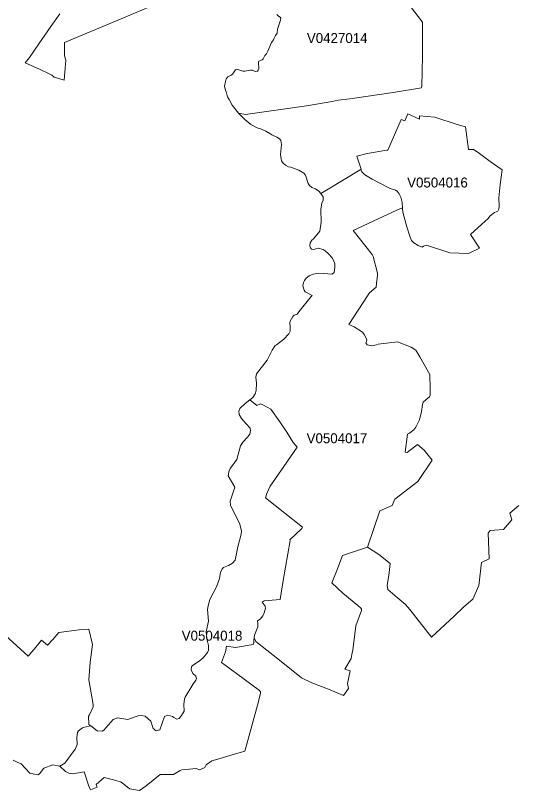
# Model space of a CAD drawing. Extents: x 369010 to 735936, y 6377141 to 6616555.
# Drawn here: x 515650 to 520696, y 6519742 to 6527534 of the extents above; entities that cross this region are included whole.
import ezdxf
from ezdxf.enums import TextEntityAlignment as Align

# ---------------------------------------------------------------- set-up
doc = ezdxf.new("R2010")
doc.units = 0
doc.header["$LTSCALE"] = 40
doc.layers.add('3', color=7, linetype='Continuous', lineweight=13)
doc.layers.add('4', color=7, linetype='Continuous')

msp = doc.modelspace()

# ---------------------------------------------------------------- linework, layer by layer
at = {"layer": '3'}
for points in [[(518277.27, 6527542.75), (518294.98, 6527525.86), (518310.37, 6527515.6), (518316.16, 6527506.33), (518313.68, 6527488.63), (518284.22, 6527395.94), (518281.57, 6527355.23), (518263.86, 6527331.56), (518248.64, 6527304.42), (518243.51, 6527289.19), (518223.31, 6527261.55), (518187.73, 6527176.82), (518172.5, 6527149.67), (518157.28, 6527130.97), (518141.06, 6527097.04), (518129.31, 6527086.95), (518095.38, 6527075.03), (518091.74, 6527063.11), (518096.87, 6526996.09), (518090.91, 6526983.34), (518083.3, 6526974.9), (518067.24, 6526972.25), (518052.02, 6526974.07), (518030.83, 6526985), (518012.96, 6526983.34), (517956.19, 6526973.25), (517936.83, 6526975.73), (517873.27, 6526993.6), (517862.35, 6526989.13), (517842.82, 6526956.86), (517832.72, 6526944.94), (517819.15, 6526934.85), (517783.57, 6526916.15), (517767.52, 6526896.78), (517760.73, 6526871.3), (517751.46, 6526822.14), (517757.59, 6526794.5), (517769.5, 6526757.1), (517779.6, 6526717.38), (517797.47, 6526688.41), (517829.25, 6526633.3), (517890.49, 6526552.87), (517961.98, 6526537.47), (518575.01, 6526626.85), (518834.52, 6526669.88), (518894.1, 6526682.46), (519009.46, 6526694.87), (519446.89, 6526760.57), (519729.9, 6526805.76), (519734.2, 6526820.65), (519741.32, 6527126.83), (519741.32, 6527468.43), (519345.76, 6527986.63)], [(519345.76, 6527986.63), (519741.32, 6527468.43), (519741.32, 6527126.83), (519734.2, 6526820.65), (519729.9, 6526805.76), (519446.89, 6526760.57), (519009.46, 6526694.87), (518894.1, 6526682.46), (518834.52, 6526669.88), (518575.01, 6526626.85), (517961.98, 6526537.47), (517890.49, 6526552.87), (517954.37, 6526487.33), (518016.1, 6526438.17), (518078.33, 6526403.91)], [(517117.75, 6527671.34), (516670.56, 6527483.66), (516144.09, 6527261.72), (516143.26, 6527129.48), (516155.18, 6527083.64), (516139.62, 6526884.54), (516037.17, 6526914.99), (516015.16, 6526934.52), (515987.36, 6526946.43), (515891.86, 6526995.42), (515747.87, 6527058.15), (515791.89, 6527110.61), (515885.24, 6527248.98), (516005.56, 6527422.09), (516094.27, 6527549.7)], [(516144.09, 6527261.72), (516670.56, 6527483.66), (517117.75, 6527671.34)], [(516094.27, 6527549.7), (516005.56, 6527422.09), (515885.24, 6527248.98), (515791.89, 6527110.61), (515747.87, 6527058.15), (515891.86, 6526995.42), (515987.36, 6526946.43), (516015.16, 6526934.52), (516037.17, 6526914.99), (516139.62, 6526884.54), (516155.18, 6527083.64), (516143.26, 6527129.48), (516144.09, 6527261.72)], [(517779.6, 6526717.38), (517769.5, 6526757.1), (517757.59, 6526794.5), (517751.46, 6526822.14), (517760.73, 6526871.3), (517767.52, 6526896.78), (517783.57, 6526916.15), (517819.15, 6526934.85), (517832.72, 6526944.94), (517842.82, 6526956.86), (517862.35, 6526989.13), (517873.27, 6526993.6), (517936.83, 6526975.73), (517956.19, 6526973.25), (518012.96, 6526983.34), (518030.83, 6526985), (518052.02, 6526974.07), (518067.24, 6526972.25), (518083.3, 6526974.9), (518090.91, 6526983.34), (518096.87, 6526996.09), (518091.74, 6527063.11), (518095.38, 6527075.03), (518129.31, 6527086.95), (518141.06, 6527097.04), (518157.28, 6527130.97), (518172.5, 6527149.67), (518187.73, 6527176.82), (518223.31, 6527261.55), (518243.51, 6527289.19), (518248.64, 6527304.42), (518263.86, 6527331.56), (518281.57, 6527355.23), (518284.22, 6527395.94), (518313.68, 6527488.63), (518316.16, 6527506.33), (518310.37, 6527515.6), (518294.98, 6527525.86), (518277.27, 6527542.75)], [(517912.99, 6523207.04), (517935.83, 6523245.27), (517983.66, 6523295.42), (518004.85, 6523325.04), (518011.14, 6523361.95), (518007.83, 6523384.13), (517972.08, 6523425.83), (517923.42, 6523481.28), (517898.6, 6523520.67), (517894.95, 6523557.24), (517904.72, 6523582.4), (517959, 6523632.88), (518006.01, 6523670.45), (518036.13, 6523694.45), (518058.14, 6523729.04), (518069.56, 6523763.79), (518071.88, 6523835.79), (518064.76, 6523898.84), (518072.54, 6523930.29), (518179.79, 6524069.81), (518229.44, 6524169.77), (518260.55, 6524214.46), (518273.3, 6524223.23), (518348.93, 6524281.32), (518396.6, 6524333.62), (518411.82, 6524360.6), (518409.51, 6524407.44), (518407.19, 6524445.34), (518411, 6524461.39), (518436.32, 6524507.73), (518451.71, 6524520.81), (518479.85, 6524532.39), (518497.72, 6524555.89), (518623.17, 6524707.17), (518632.44, 6524719.91), (518576, 6524747.38), (518562.6, 6524756.15), (518551.67, 6524770.72), (518538.1, 6524817.23), (518543.4, 6524849.17), (518555.15, 6524868.86), (518571.7, 6524894.02), (518601.99, 6524916.36), (518643.69, 6524932.25), (518699.63, 6524942.84), (518832.04, 6524931.59), (518851.57, 6524950.29), (518860.67, 6525000.6), (518858.52, 6525038.67), (518847.43, 6525072.93), (518831.87, 6525099.08), (518795.96, 6525138.97), (518762.53, 6525168.76), (518743.99, 6525180.34), (518694.01, 6525193.75), (518643.86, 6525180.84), (518625.82, 6525183.32), (518613.74, 6525198.55), (518608.11, 6525218.24), (518611.42, 6525249.85), (518627.31, 6525275.01), (518646.18, 6525288.25), (518710.06, 6525365.71), (518722.47, 6525455.41), (518720.49, 6525582.02), (518729.09, 6525651.37), (518741.18, 6525673.87), (518741.01, 6525709.46), (518718.5, 6525745.87), (518697.98, 6525768.71), (518665.54, 6525791.05), (518628.63, 6525803.79), (518604.47, 6525823.99), (518591.56, 6525844.67), (518564.09, 6525928.75), (518547.87, 6525947.12), (518496.56, 6525979.56), (518418.28, 6526009.35), (518395.77, 6526012.16), (518365.48, 6526030.54), (518340.49, 6526050.89), (518323.94, 6526073.9), (518319.47, 6526092.76), (518315.17, 6526135.3), (518324.77, 6526236.75), (518319.97, 6526257.77), (518315.67, 6526276.97), (518302.92, 6526293.02), (518275.94, 6526311.4), (518227.29, 6526333.08), (518207.92, 6526348.47), (518165.22, 6526372.14), (518114.41, 6526393.82), (518078.33, 6526403.91), (518016.1, 6526438.17), (517954.37, 6526487.33), (517890.49, 6526552.87), (517829.25, 6526633.3), (517797.47, 6526688.41), (517779.6, 6526717.38)], [(518078.33, 6526403.91), (518114.41, 6526393.82), (518165.22, 6526372.14), (518207.92, 6526348.47), (518227.29, 6526333.08), (518275.94, 6526311.4), (518302.92, 6526293.02), (518315.67, 6526276.97), (518319.97, 6526257.77), (518324.77, 6526236.75), (518315.17, 6526135.3), (518319.47, 6526092.76), (518323.94, 6526073.9), (518340.49, 6526050.89), (518365.48, 6526030.54), (518395.77, 6526012.16), (518418.28, 6526009.35), (518496.56, 6525979.56), (518547.87, 6525947.12), (518564.09, 6525928.75), (518591.56, 6525844.67), (518604.47, 6525823.99), (518628.63, 6525803.79), (518665.54, 6525791.05), (518697.98, 6525768.71), (518718.5, 6525745.87), (518793.97, 6525788.4), (519115.88, 6525981.55), (519122.17, 6525986.84), (519126.14, 6525989.99), (519080.29, 6526119.08), (519185.39, 6526146.22), (519382.17, 6526180.15), (519393.59, 6526179.49), (519527.49, 6526488.32), (519564.72, 6526474.75), (519595.34, 6526545.91), (519710.53, 6526491.63), (519712.35, 6526525.56), (519866.6, 6526510.33), (520088.71, 6526439), (520172.45, 6526415.17), (520204.73, 6526185.94), (520252.23, 6526187.76), (520301.38, 6526155.49), (520421.7, 6526067.28), (520540.2, 6525983.04), (520521.5, 6525835.41), (520509.59, 6525700.35), (520512.9, 6525617.11), (520509.59, 6525586.65), (520497.67, 6525566.3), (520465.4, 6525554.38), (520419.72, 6525518.8), (520399.36, 6525489.83), (520336.63, 6525435.55), (520224.59, 6525332.11), (520314.62, 6525193.75), (520204.4, 6525141.12), (520016.22, 6525146.25), (519781.04, 6525225.85), (519752.24, 6525214.1), (519738.67, 6525205.5), (519696.3, 6525222.54), (519653.93, 6525248.03), (519630.1, 6525270.04), (519613.22, 6525314.23), (519582.6, 6525409.23), (519544.04, 6525558.19), (519538.91, 6525593.77), (519525.67, 6525595.76), (519296.77, 6525490.66), (519044.05, 6525371.83), (519234.21, 6525131.52), (519244.47, 6525109.34), (519288.5, 6524944.83), (519290.15, 6524924.47), (519278.4, 6524837.91), (519274.76, 6524802.99), (519208.72, 6524745.4), (519188.37, 6524716.43), (519000.19, 6524426.31), (519052.65, 6524402.14), (519137.39, 6524351.33), (519155.93, 6524325.84), (519181.42, 6524274.87), (519179.76, 6524256.17), (519172.98, 6524244.42), (519186.55, 6524222.24), (519232.39, 6524213.8), (519278.07, 6524224.06), (519295.12, 6524229.02), (519488.43, 6524254.51), (519625.63, 6524198.57), (519674.95, 6524167.95), (519715.5, 6524101.75), (519813.97, 6523925.32), (519818.61, 6523778.19), (519816.95, 6523717.12), (519810.17, 6523698.42)], [(519122.17, 6525986.84), (519115.88, 6525981.55), (518793.97, 6525788.4), (518718.5, 6525745.87), (518741.01, 6525709.46), (518741.18, 6525673.87), (518729.09, 6525651.37), (518720.49, 6525582.02), (518722.47, 6525455.41), (518710.06, 6525365.71), (518646.18, 6525288.25), (518627.31, 6525275.01), (518611.42, 6525249.85), (518608.11, 6525218.24), (518613.74, 6525198.55), (518625.82, 6525183.32), (518643.86, 6525180.84), (518694.01, 6525193.75), (518743.99, 6525180.34), (518762.53, 6525168.76), (518795.96, 6525138.97), (518831.87, 6525099.08), (518847.43, 6525072.93), (518858.52, 6525038.67), (518860.67, 6525000.6), (518851.57, 6524950.29), (518832.04, 6524931.59), (518699.63, 6524942.84), (518643.69, 6524932.25), (518601.99, 6524916.36), (518571.7, 6524894.02), (518555.15, 6524868.86), (518543.4, 6524849.17), (518538.1, 6524817.23), (518551.67, 6524770.72), (518562.6, 6524756.15), (518576, 6524747.38), (518632.44, 6524719.91), (518623.17, 6524707.17), (518497.72, 6524555.89), (518479.85, 6524532.39), (518451.71, 6524520.81), (518436.32, 6524507.73), (518411, 6524461.39), (518407.19, 6524445.34), (518409.51, 6524407.44), (518411.82, 6524360.6), (518396.6, 6524333.62), (518348.93, 6524281.32), (518273.3, 6524223.23), (518260.55, 6524214.46), (518229.44, 6524169.77), (518179.79, 6524069.81), (518072.54, 6523930.29), (518064.76, 6523898.84), (518071.88, 6523835.79), (518069.56, 6523763.79), (518058.14, 6523729.04), (518036.13, 6523694.45), (518006.01, 6523670.45), (518075.52, 6523614.18), (518111.1, 6523631.06), (518141.56, 6523615.83), (518217.85, 6523575.12), (518307.56, 6523448.67), (518377.07, 6523343.41), (518441.45, 6523239.97), (518482.16, 6523194.13), (518348.27, 6522998.17), (518210.9, 6522803.04), (518175.32, 6522726.58), (518161.75, 6522684.21), (518536.45, 6522389.94), (518529.66, 6522376.37), (518407.52, 6522262.67), (518411, 6522255.89), (518339.83, 6521852.39), (518311.03, 6521662.39), (518150, 6521647.16), (518127.98, 6521635.25), (518160.09, 6521594.53), (518161.91, 6521575.83), (518150, 6521527.34), (518136.42, 6521496.72), (518109.28, 6521464.61), (518082.14, 6521447.56), (518085.61, 6521416.95), (518087.27, 6521386.49), (518053.34, 6521303.24), (518048.38, 6521276.27), (518065.42, 6521238.86), (518287.53, 6521064.09), (518524.2, 6520873.1), (518627.64, 6520825.6), (518797.28, 6520759.4), (518946.4, 6520696.51), (518997.05, 6520768.83), (518986.95, 6520816.33), (519014.09, 6520945.26), (518959.81, 6520962.31)], [(518959.81, 6520962.31), (519024.19, 6521067.4), (519030.97, 6521108.12), (519041.23, 6521153.96), (519070.2, 6521397.58), (519127.79, 6521550.34), (519129.61, 6521565.57), (519122.33, 6521574.01), (519091.88, 6521601.32), (518939.28, 6521726.77), (518830.71, 6521828.72), (518879.7, 6521953.84), (518935.64, 6522104.95), (519188.04, 6522189.19), (519313.16, 6522553.13), (519435.3, 6522607.42), (519464.1, 6522670.31), (519692.99, 6522848.39), (519838.96, 6523062.88), (519757.7, 6523164.67), (519689.84, 6523218.95), (519586.4, 6523139.18), (519567.7, 6523144.31), (519591.54, 6523324.21), (519610.07, 6523334.31), (519652.44, 6523368.24), (519674.62, 6523395.55), (519711.86, 6523468.37), (519721.95, 6523511.9), (519732.21, 6523547.48), (519740.65, 6523623.78), (519749.1, 6523647.61), (519776.24, 6523671.28), (519810.17, 6523698.42), (519816.95, 6523717.12), (519818.61, 6523778.19), (519813.97, 6523925.32), (519715.5, 6524101.75), (519674.95, 6524167.95), (519625.63, 6524198.57), (519488.43, 6524254.51), (519295.12, 6524229.02), (519278.07, 6524224.06), (519232.39, 6524213.8), (519186.55, 6524222.24), (519172.98, 6524244.42), (519179.76, 6524256.17), (519181.42, 6524274.87), (519155.93, 6524325.84), (519137.39, 6524351.33), (519052.65, 6524402.14), (519000.19, 6524426.31), (519188.37, 6524716.43), (519208.72, 6524745.4), (519274.76, 6524802.99), (519278.4, 6524837.91), (519290.15, 6524924.47), (519288.5, 6524944.83), (519244.47, 6525109.34), (519234.21, 6525131.52), (519044.05, 6525371.83), (519296.77, 6525490.66), (519525.67, 6525595.76), (519538.91, 6525593.77), (519537.25, 6525653.19), (519522.02, 6525705.82), (519505.14, 6525741.4), (519486.44, 6525768.54), (519471.21, 6525778.8), (519435.63, 6525787.24), (519408.49, 6525797.51), (519305.38, 6525851.13), (519234.21, 6525886.71), (519169.67, 6525929.08), (519149.31, 6525944.47), (519132.43, 6525963.01), (519122.17, 6525986.84)], [(519810.17, 6523698.42), (519776.24, 6523671.28), (519749.1, 6523647.61), (519740.65, 6523623.78), (519732.21, 6523547.48), (519721.95, 6523511.9), (519711.86, 6523468.37), (519674.62, 6523395.55), (519652.44, 6523368.24), (519610.07, 6523334.31), (519591.54, 6523324.21), (519567.7, 6523144.31), (519586.4, 6523139.18), (519689.84, 6523218.95), (519757.7, 6523164.67), (519838.96, 6523062.88), (519692.99, 6522848.39), (519464.1, 6522670.31), (519435.3, 6522607.42), (519313.16, 6522553.13), (519188.04, 6522189.19), (519303.23, 6522114.38), (519416.93, 6522023.68), (519403.36, 6521903.2), (519384.66, 6521804.72), (519391.44, 6521762.35), (519486.44, 6521680.76), (519569.52, 6521611.25), (519615.2, 6521560.27), (519833.01, 6521282.23), (520058.59, 6521494.4), (520158.22, 6521586.92), (520246.27, 6521665.04), (520305.69, 6521802.57), (520332.83, 6522034.94), (520412.1, 6522070.02), (520402.01, 6522329.54), (520420.71, 6522355.02), (520556.26, 6522366.94), (520639.18, 6522464.59), (520618.82, 6522530.79), (520708.69, 6522608.91)], [(518006.01, 6523670.45), (517959, 6523632.88), (517904.72, 6523582.4), (517894.95, 6523557.24), (517898.6, 6523520.67), (517923.42, 6523481.28), (517972.08, 6523425.83), (518007.83, 6523384.13), (518011.14, 6523361.95), (518004.85, 6523325.04), (517983.66, 6523295.42), (517935.83, 6523245.27), (517912.99, 6523207.04), (517876.42, 6523070.99), (517812.2, 6522981.62), (517798.96, 6522960.27), (517788.7, 6522905.65), (517853.25, 6522790.3), (517806.41, 6522650.12), (517811.04, 6522611.55), (517906.37, 6522418.91), (517921.93, 6522348.57), (517919.12, 6522317.62), (517885.02, 6522192.66), (517859.7, 6522058.77), (517830.74, 6522027.49), (517790.52, 6522004.82), (517741.2, 6521985.12), (517727.13, 6521969.07), (517711.41, 6521933.48), (517701.15, 6521874.56), (517671.19, 6521790.16), (517603.34, 6521661.4), (517587.94, 6521599.99), (517581.49, 6521562.92), (517588.77, 6521443.1), (517566.43, 6521336.01), (517572.88, 6521267.16), (517589.27, 6521199.31), (517590.92, 6521153.96), (517581.49, 6521129.8), (517537.3, 6521075.84), (517495.59, 6521041.91), (517427.74, 6520999.88), (517419.13, 6520984.98), (517415.65, 6520955.52), (517431.71, 6520918.28), (517463.32, 6520891.64), (517470.93, 6520866.65), (517463.32, 6520852.25), (517431.38, 6520809.05), (517355.25, 6520678.63), (517347.47, 6520662.25), (517341.84, 6520607.63), (517345.81, 6520538.29), (517317.84, 6520495.59), (517293.84, 6520467.12), (517270.34, 6520460.5), (517241.38, 6520474.24), (517229.46, 6520486.48), (517182.62, 6520500.55), (517147.87, 6520485.32), (517100.7, 6520352.26), (517062.97, 6520340.34), (517034.17, 6520364.67), (517010.34, 6520437.16), (516951.91, 6520490.29), (516916.83, 6520494.43), (516883.39, 6520492.77), (516844, 6520479.53), (516778.96, 6520456.53), (516674.2, 6520473.24), (516630.34, 6520454.71), (516539.64, 6520349.78), (516520.94, 6520338.69), (516470.96, 6520342.99), (516408.07, 6520391.32), (516342.2, 6520379.57), (516324.82, 6520372.95), (516282.95, 6520341.34), (516273.01, 6520325.94), (516266.06, 6520274.47), (516270.7, 6520205.62), (516251.17, 6520157.46), (516145.74, 6520017.11), (516096.26, 6519987.49), (516153.02, 6519931.71), (516186.95, 6519916.32), (516227.5, 6519909.54), (516340.54, 6519929.89), (516386.39, 6519783.92), (516403.43, 6519748.33), (516469.47, 6519775.48), (516461.03, 6519800.96), (516540.63, 6519872.13), (516633.65, 6519848.63), (516706.47, 6519828.27), (516723.52, 6519819.67), (516775.98, 6519773.82), (516799.81, 6519756.94)], [(516799.81, 6519756.94), (516896.47, 6519741.71), (516962.5, 6519789.21), (517105, 6519901.09), (517239.89, 6519904.24), (517306.09, 6519943.3), (517322.97, 6519950.08), (517397.61, 6519955.21), (517465.47, 6519962), (517490.79, 6519951.74), (517504.36, 6519950.08), (517551.86, 6519973.92), (517566.76, 6520000.56), (517624.36, 6520039.62), (517707.44, 6520063.45), (517829.58, 6520100.69), (517956.69, 6520138.1), (517978.86, 6520222.34), (518082.3, 6520598.36), (518112.76, 6520717.03), (518111.1, 6520734.08), (518102.66, 6520745.99), (517794, 6520976.71), (517721.17, 6521029.34), (517760.07, 6521136.25), (517771.82, 6521191.36), (517860.03, 6521181.1), (518038.12, 6521209.9), (518044.9, 6521225.29), (518044.9, 6521257.57), (518048.38, 6521276.27), (518053.34, 6521303.24), (518087.27, 6521386.49), (518085.61, 6521416.95), (518082.14, 6521447.56), (518109.28, 6521464.61), (518136.42, 6521496.72), (518150, 6521527.34), (518161.91, 6521575.83), (518160.09, 6521594.53), (518127.98, 6521635.25), (518150, 6521647.16), (518311.03, 6521662.39), (518339.83, 6521852.39), (518411, 6522255.89), (518407.52, 6522262.67), (518529.66, 6522376.37), (518536.45, 6522389.94), (518161.75, 6522684.21), (518175.32, 6522726.58), (518210.9, 6522803.04), (518348.27, 6522998.17), (518482.16, 6523194.13), (518441.45, 6523239.97), (518377.07, 6523343.41), (518307.56, 6523448.67), (518217.85, 6523575.12), (518141.56, 6523615.83), (518111.1, 6523631.06), (518075.52, 6523614.18), (518006.01, 6523670.45)], [(515550.92, 6521299.11), (515777.33, 6521093.88), (515870.34, 6521203.94), (515912.71, 6521254.09), (515971.47, 6521202.95), (516025.59, 6521258.89), (516084.34, 6521330.72), (516289.4, 6521357.36), (516387.21, 6521365.47), (516422.8, 6521209.57), (516400.45, 6521030.66), (516386.88, 6520855.06), (516431.73, 6520606.97), (516430.08, 6520582.31), (516394.49, 6520503.53), (516385.23, 6520489.13), (516388.04, 6520404.39), (516408.07, 6520391.32), (516470.96, 6520342.99), (516520.94, 6520338.69), (516539.64, 6520349.78), (516630.34, 6520454.71), (516674.2, 6520473.24), (516778.96, 6520456.53), (516844, 6520479.53), (516883.39, 6520492.77), (516916.83, 6520494.43), (516951.91, 6520490.29), (517010.34, 6520437.16), (517034.17, 6520364.67), (517062.97, 6520340.34), (517100.7, 6520352.26), (517147.87, 6520485.32), (517182.62, 6520500.55), (517229.46, 6520486.48), (517241.38, 6520474.24), (517270.34, 6520460.5), (517293.84, 6520467.12), (517317.84, 6520495.59), (517345.81, 6520538.29), (517341.84, 6520607.63), (517347.47, 6520662.25), (517355.25, 6520678.63), (517431.38, 6520809.05), (517463.32, 6520852.25), (517470.93, 6520866.65), (517463.32, 6520891.64), (517431.71, 6520918.28), (517415.65, 6520955.52), (517419.13, 6520984.98), (517427.74, 6520999.88), (517495.59, 6521041.91), (517537.3, 6521075.84), (517581.49, 6521129.8), (517590.92, 6521153.96), (517589.27, 6521199.31), (517572.88, 6521267.16), (517566.43, 6521336.01), (517588.77, 6521443.1), (517581.49, 6521562.92), (517587.94, 6521599.99), (517603.34, 6521661.4), (517671.19, 6521790.16), (517701.15, 6521874.56), (517711.41, 6521933.48), (517727.13, 6521969.07), (517741.2, 6521985.12), (517790.52, 6522004.82), (517830.74, 6522027.49), (517859.7, 6522058.77), (517885.02, 6522192.66), (517919.12, 6522317.62), (517921.93, 6522348.57), (517906.37, 6522418.91), (517811.04, 6522611.55), (517806.41, 6522650.12), (517853.25, 6522790.3), (517788.7, 6522905.65), (517798.96, 6522960.27), (517812.2, 6522981.62), (517876.42, 6523070.99), (517912.99, 6523207.04)], [(520708.69, 6522608.91), (520618.82, 6522530.79), (520639.18, 6522464.59), (520556.26, 6522366.94), (520420.71, 6522355.02), (520402.01, 6522329.54), (520412.1, 6522070.02), (520332.83, 6522034.94), (520305.69, 6521802.57), (520246.27, 6521665.04), (520158.22, 6521586.92), (520058.59, 6521494.4), (519833.01, 6521282.23), (519615.2, 6521560.27), (519569.52, 6521611.25), (519486.44, 6521680.76), (519391.44, 6521762.35), (519384.66, 6521804.72), (519403.36, 6521903.2), (519416.93, 6522023.68), (519303.23, 6522114.38), (519188.04, 6522189.19), (518935.64, 6522104.95), (518879.7, 6521953.84), (518830.71, 6521828.72), (518939.28, 6521726.77), (519091.88, 6521601.32), (519122.33, 6521574.01), (519129.61, 6521565.57), (519127.79, 6521550.34), (519070.2, 6521397.58), (519041.23, 6521153.96), (519030.97, 6521108.12), (519024.19, 6521067.4), (518959.81, 6520962.31), (519014.09, 6520945.26), (518986.95, 6520816.33), (518997.05, 6520768.83), (518946.4, 6520696.51), (518797.28, 6520759.4), (518627.64, 6520825.6), (518524.2, 6520873.1), (518287.53, 6521064.09), (518065.42, 6521238.86), (518048.38, 6521276.27), (518044.9, 6521257.57), (518044.9, 6521225.29), (518038.12, 6521209.9), (517860.03, 6521181.1), (517771.82, 6521191.36), (517760.07, 6521136.25), (517721.17, 6521029.34), (517794, 6520976.71), (518102.66, 6520745.99), (518111.1, 6520734.08), (518112.76, 6520717.03), (518082.3, 6520598.36), (517978.86, 6520222.34), (517956.69, 6520138.1), (517829.58, 6520100.69), (517707.44, 6520063.45), (517624.36, 6520039.62), (517566.76, 6520000.56), (517551.86, 6519973.92), (517504.36, 6519950.08), (517490.79, 6519951.74), (517465.47, 6519962), (517397.61, 6519955.21), (517322.97, 6519950.08), (517306.09, 6519943.3), (517239.89, 6519904.24), (517105, 6519901.09), (516962.5, 6519789.21), (516896.47, 6519741.71), (516799.81, 6519756.94), (516775.98, 6519773.82), (516723.52, 6519819.67), (516706.47, 6519828.27), (516633.65, 6519848.63), (516540.63, 6519872.13)], [(515627.71, 6520045.75), (515668.43, 6520027.87), (515707.49, 6520008.51), (515792.56, 6519916.49), (515874.98, 6519898.78), (515892.52, 6519909.2), (515936.21, 6519965.14), (516026.91, 6519998.91), (516096.26, 6519987.49), (516145.74, 6520017.11), (516251.17, 6520157.46), (516270.7, 6520205.62), (516266.06, 6520274.47), (516273.01, 6520325.94), (516282.95, 6520341.34), (516324.82, 6520372.95), (516342.2, 6520379.57), (516408.07, 6520391.32), (516388.04, 6520404.39), (516385.23, 6520489.13), (516394.49, 6520503.53), (516430.08, 6520582.31), (516431.73, 6520606.97), (516386.88, 6520855.06), (516400.45, 6521030.66), (516422.8, 6521209.57), (516387.21, 6521365.47), (516289.4, 6521357.36), (516084.34, 6521330.72), (516025.59, 6521258.89), (515971.47, 6521202.95), (515912.71, 6521254.09), (515870.34, 6521203.94), (515777.33, 6521093.88), (515550.92, 6521299.11)], [(516540.63, 6519872.13), (516461.03, 6519800.96), (516469.47, 6519775.48), (516403.43, 6519748.33), (516386.39, 6519783.92), (516340.54, 6519929.89), (516227.5, 6519909.54), (516186.95, 6519916.32), (516153.02, 6519931.71), (516096.26, 6519987.49), (516026.91, 6519998.91), (515936.21, 6519965.14), (515892.52, 6519909.2), (515874.98, 6519898.78), (515792.56, 6519916.49), (515707.49, 6520008.51), (515668.43, 6520027.87), (515627.71, 6520045.75)]]:
    msp.add_lwpolyline(points, dxfattribs=at)
msp.add_lwpolyline([(519122.17, 6525986.84), (519132.43, 6525963.01), (519149.31, 6525944.47), (519169.67, 6525929.08), (519234.21, 6525886.71), (519305.38, 6525851.13), (519408.49, 6525797.51), (519435.63, 6525787.24), (519471.21, 6525778.8), (519486.44, 6525768.54), (519505.14, 6525741.4), (519522.02, 6525705.82), (519537.25, 6525653.19), (519538.91, 6525593.77), (519544.04, 6525558.19), (519582.6, 6525409.23), (519613.22, 6525314.23), (519630.1, 6525270.04), (519653.93, 6525248.03), (519696.3, 6525222.54), (519738.67, 6525205.5), (519752.24, 6525214.1), (519781.04, 6525225.85), (520016.22, 6525146.25), (520204.4, 6525141.12), (520314.62, 6525193.75), (520224.59, 6525332.11), (520336.63, 6525435.55), (520399.36, 6525489.83), (520419.72, 6525518.8), (520465.4, 6525554.38), (520497.67, 6525566.3), (520509.59, 6525586.65), (520512.9, 6525617.11), (520509.59, 6525700.35), (520521.5, 6525835.41), (520540.2, 6525983.04), (520421.7, 6526067.28), (520301.38, 6526155.49), (520252.23, 6526187.76), (520204.73, 6526185.94), (520172.45, 6526415.17), (520088.71, 6526439), (519866.6, 6526510.33), (519712.35, 6526525.56), (519710.53, 6526491.63), (519595.34, 6526545.91), (519564.72, 6526474.75), (519527.49, 6526488.32), (519393.59, 6526179.49), (519382.17, 6526180.15), (519185.39, 6526146.22), (519080.29, 6526119.08), (519126.14, 6525989.99)], close=True, dxfattribs=at)

# ---------------------------------------------------------------- texts
at = {"layer": '4'}
for s, p in [('V0427014', (518883.81, 6527257.25)), ('V0504016', (519891.79, 6525804.61)), ('V0504017', (518881.2, 6523233.45)), ('V0504018', (517625.84, 6521248.02))]:
    msp.add_text(s, height=100, dxfattribs=at).set_placement(p, align=Align.CENTER)

doc.saveas('drawing.dxf')
